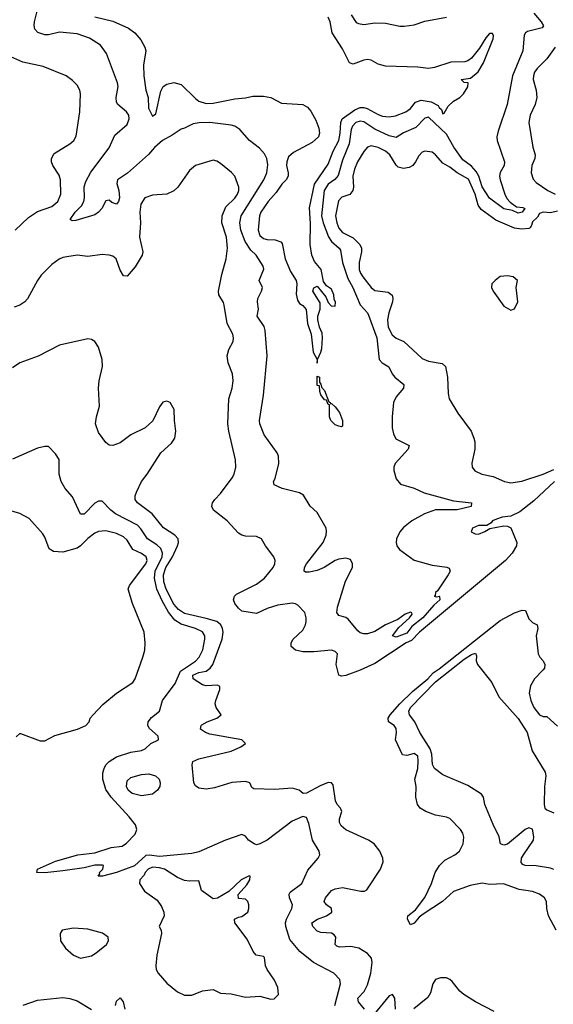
# Model space of a CAD drawing. Header units: inches. Extents: x 1173000 to 1307049, y 522583 to 678455.
# Tile 310 of 617: x 1280610 to 1283586, y 552696 to 558183. Entities that reach past the tile are written whole.
import ezdxf

# ---------------------------------------------------------------- set-up
doc = ezdxf.new("R2010")
doc.units = ezdxf.units.IN
doc.header["$MEASUREMENT"] = 0
doc.layers.add('B2585', color=7, linetype='Continuous')

msp = doc.modelspace()

# ---------------------------------------------------------------- linework, layer by layer
at = {"layer": 'B2585', "color": 5}
for points, elevation in [([(1283478.1, 558218.1), (1283519.5, 558170), (1283532.4, 558147.6), (1283523.5, 558136.5), (1283442.9, 558117.1), (1283431.3, 558110), (1283423.3, 558096.7), (1283415.9, 558010), (1283357.9, 557870), (1283329.5, 557710.5), (1283277.9, 557562.1), (1283271.8, 557530), (1283273.5, 557510), (1283313.8, 557390), (1283311.6, 557370), (1283289.4, 557330.6), (1283286.7, 557310), (1283290.1, 557290), (1283315.1, 557210), (1283326.8, 557186.8), (1283345.8, 557165.8), (1283380.4, 557140.4), (1283416, 557136), (1283427, 557130), (1283413, 557110), (1283390, 557105.2), (1283359.3, 557119.3), (1283310, 557128.1), (1283230, 557187.6), (1283190, 557250.5), (1283171, 557311), (1283156.6, 557336.6), (1283130, 557367.1), (1283081.4, 557401.4), (1283031.9, 557471.9), (1282990, 557545), (1282890, 557638.6), (1282870, 557634), (1282818.8, 557581.2), (1282750, 557551.6), (1282710, 557525.3), (1282670, 557535.4), (1282590, 557572.6), (1282530, 557612.8), (1282510, 557618.1), (1282485.5, 557610), (1282466.8, 557590), (1282459.4, 557570), (1282448.3, 557490), (1282410, 557400.7), (1282385.6, 557314.4), (1282367.2, 557292.8), (1282330, 557265.3), (1282309.2, 557230), (1282293.5, 557090), (1282302.7, 557050), (1282333.1, 556973.1), (1282350, 556945.9), (1282391.9, 556910), (1282398.8, 556898.8), (1282410.1, 556830.1), (1282440.8, 556740.8), (1282468.8, 556690), (1282510, 556593.8), (1282550.1, 556550.1), (1282556.4, 556536.4), (1282601.7, 556410), (1282615.5, 556290), (1282631.2, 556271.2), (1282668.5, 556248.5), (1282687.2, 556210), (1282703, 556190), (1282752.8, 556150), (1282750.2, 556130), (1282710, 556081.2), (1282694.5, 556050), (1282687.5, 555970), (1282687.9, 555907.9), (1282694.2, 555874.2), (1282707.8, 555847.8), (1282782, 555810), (1282777, 555790), (1282703.5, 555710), (1282696.9, 555690), (1282696.9, 555670), (1282710, 555623.8), (1282734.7, 555594.7), (1282810, 555571.8), (1282865.8, 555545.8), (1283030, 555501.8), (1283130.4, 555490), (1283127.7, 555470), (1283050, 555451.3), (1282930, 555452), (1282868, 555430), (1282796.5, 555390), (1282750, 555353.3), (1282730, 555329.7), (1282711.4, 555290), (1282709.7, 555270), (1282714.4, 555250), (1282727.9, 555230), (1282810, 555170.6), (1282910, 555142.4), (1282992.1, 555132.1), (1283006, 555126), (1283010.2, 555110), (1283000.7, 555090), (1282940.3, 554999.7), (1282928.9, 554990), (1282928, 554972), (1282922, 554970), (1282933.2, 554966.8), (1282954, 554970), (1282950.8, 554969.2), (1282953.4, 554950), (1282920.1, 554919.9), (1282858, 554850), (1282797.8, 554802.2), (1282770, 554764.4), (1282710, 554742.5), (1282689.6, 554749.6), (1282724.9, 554795.1), (1282783.6, 554850), (1282798.4, 554870), (1282797.6, 554877.6), (1282790, 554880.9), (1282760.4, 554870), (1282719.5, 554840.5), (1282650, 554811.2), (1282590, 554773.7), (1282550, 554759.7), (1282530, 554759.7), (1282510, 554766.4), (1282496.7, 554776.7), (1282441.8, 554841.8), (1282430, 554850.7), (1282390, 554862.6), (1282379.8, 554879.8), (1282382.3, 554910), (1282426.6, 555053.4), (1282466, 555130), (1282467.2, 555150), (1282455.4, 555175.4), (1282430, 555183.1), (1282390, 555176.3), (1282368.9, 555170), (1282307.8, 555130), (1282270, 555113.9), (1282224.4, 555104.4), (1282204.8, 555104.8), (1282197, 555110), (1282198, 555130), (1282209.8, 555150), (1282303.2, 555270), (1282319.1, 555310), (1282322, 555330), (1282318.8, 555350), (1282270, 555436.2), (1282230, 555472.7), (1282193.2, 555533.2), (1282170, 555546.6), (1282073.2, 555570), (1282029.3, 555590), (1282025.2, 555610), (1282034.2, 555625.8), (1282054.7, 555710), (1282053.3, 555750), (1282046, 555770), (1281974.3, 555870), (1281949.7, 555930), (1281948.4, 555950), (1281969.8, 556090.2), (1281990.8, 556310), (1281979.8, 556450), (1281972.9, 556472.9), (1281934.2, 556530), (1281942.4, 556570), (1281936.3, 556610), (1281938, 556630), (1281959.3, 556670), (1281964.7, 556690), (1281946, 556730), (1281971.8, 556791.8), (1281967.8, 556810), (1281928.7, 556870), (1281898.4, 556898.4), (1281866.9, 556946.9), (1281843.6, 557010), (1281837.2, 557050), (1281844.8, 557090), (1281971.5, 557290), (1281988.7, 557330), (1281994.1, 557374.1), (1281988.4, 557408.4), (1281974.7, 557434.7), (1281946.9, 557466.9), (1281891.2, 557510), (1281838.5, 557570), (1281809.2, 557589.2), (1281790, 557595), (1281670, 557609.2), (1281611.2, 557608.8), (1281578, 557602), (1281530, 557578.4), (1281510, 557573.3), (1281461.3, 557538.7), (1281406.7, 557510), (1281362.2, 557470), (1281329.1, 557430.9), (1281212.3, 557327.7), (1281155.2, 557290), (1281152, 557270), (1281163, 557230), (1281167.7, 557190), (1281161.4, 557170), (1281150, 557154.2), (1281123.7, 557163.7), (1281110, 557176.9), (1281090, 557173.2), (1281068, 557130), (1281050.5, 557109.5), (1281030, 557096.1), (1280923.7, 557063.7), (1280902.3, 557062.3), (1280891.5, 557070), (1280919.9, 557110), (1280954.1, 557145.9), (1280967.2, 557170), (1280971, 557190), (1280969.6, 557250.4), (1280979.1, 557280.9), (1281006.8, 557333.2), (1281110, 557467.8), (1281140.5, 557539.5), (1281210, 557598.7), (1281220.8, 557630), (1281218.2, 557650), (1281206.3, 557670), (1281156.9, 557710), (1281150, 557723.7), (1281148, 557750), (1281158.7, 557810), (1281155.3, 557830), (1281094.3, 557994.3), (1281060.7, 558040.7), (1280999, 558079), (1280930, 558103.1), (1280832.5, 558112.5), (1280770, 558097.7), (1280750, 558097.7), (1280712.1, 558112.1), (1280695.1, 558130), (1280691.1, 558150), (1280693.1, 558170), (1280707.4, 558230)], 760), ([(1281030, 558199.3), (1281130, 558175.1), (1281216.2, 558136.2), (1281251.7, 558110), (1281285.6, 558070), (1281308.6, 558030), (1281313.3, 558010), (1281301.5, 557930), (1281302.4, 557870), (1281313.8, 557790), (1281326.5, 557750), (1281328.2, 557690), (1281350, 557645.6), (1281370, 557657.2), (1281396.4, 557783.6), (1281410, 557809.7), (1281430, 557824), (1281470, 557831.8), (1281510, 557821.4), (1281590, 557743.2), (1281610, 557729.2), (1281650, 557715.2), (1281690, 557717.1), (1281810, 557742.2), (1281870, 557747), (1281910, 557755.6), (1281970, 557757.2), (1282010, 557748.8), (1282070, 557717.2), (1282190, 557709.2), (1282216.1, 557696.1), (1282233.6, 557673.6), (1282262.1, 557622.1), (1282278.2, 557578.2), (1282282, 557550), (1282277.3, 557530), (1282241.7, 557498.3), (1282137, 557443), (1282110, 557419.3), (1282099.2, 557390), (1282097.8, 557370), (1282107, 557330), (1282106.8, 557310), (1282097.1, 557290), (1282073.1, 557266.9), (1282040.6, 557219.4), (1281995.1, 557170), (1281955.8, 557110), (1281947.8, 557090), (1281939.7, 557010), (1281950, 556979.5), (1281970, 556962.6), (1281990, 556957.4), (1282035.8, 556955.8), (1282065.7, 556945.7), (1282074.9, 556934.9), (1282090, 556849.4), (1282120.4, 556780.4), (1282152.2, 556730), (1282155.8, 556710), (1282153, 556653), (1282160.3, 556620.3), (1282170, 556602), (1282190, 556589.4), (1282207.7, 556567.7), (1282216, 556490), (1282235.6, 556430), (1282247.2, 556330), (1282269.3, 556290), (1282270, 556268), (1282270.6, 556290), (1282290, 556329.2), (1282295.3, 556350), (1282299.6, 556410), (1282296.7, 556436.7), (1282281.7, 556470), (1282273.4, 556510), (1282273.7, 556530), (1282285.3, 556570), (1282285.7, 556605.7), (1282244.9, 556670), (1282250, 556688.7), (1282270, 556698), (1282318, 556638), (1282330, 556606), (1282347.3, 556587.3), (1282370, 556586), (1282370.8, 556609.2), (1282364.7, 556624.7), (1282362.8, 556650), (1282350, 556681), (1282320.5, 556700.5), (1282304.5, 556724.5), (1282292, 556790), (1282255.2, 556835.2), (1282238.8, 556870), (1282230.4, 556930.4), (1282232.2, 557047.8), (1282226.4, 557133.6), (1282254.4, 557265.6), (1282330, 557376.8), (1282358.4, 557450), (1282390.7, 557509.3), (1282398.4, 557550), (1282400.4, 557610), (1282409.3, 557630.7), (1282479, 557681), (1282510, 557693.4), (1282530, 557693.9), (1282547.7, 557687.7), (1282610, 557653.5), (1282634.3, 557645.7), (1282670, 557642), (1282706.6, 557646.6), (1282763, 557670), (1282790, 557688.6), (1282817.7, 557722.3), (1282850, 557733.3), (1282904.4, 557724.4), (1282944.9, 557704.9), (1282950, 557692.7), (1282962.9, 557682.9), (1282970, 557657.2), (1282978.5, 557661.5), (1282999.6, 557700.4), (1283030, 557729), (1283064.7, 557750), (1283084.7, 557770), (1283110, 557808), (1283111.3, 557831.3), (1283090, 557832), (1283072, 557850), (1283124, 557856), (1283167.3, 557892.7), (1283197.8, 557942.2), (1283250, 558075.3), (1283252.9, 558092.9), (1283246.4, 558106.4), (1283230, 558105.5), (1283210, 558082.4), (1283175.4, 558024.6), (1283130, 557968.2), (1283110, 557953.4), (1283092.3, 557947.7), (1283013.9, 557946.1), (1282923.3, 557916.7), (1282890, 557910.3), (1282830, 557919), (1282650, 557922.8), (1282610, 557935), (1282570, 557957.5), (1282550, 557960.7), (1282530, 557957.5), (1282470, 557934.6), (1282450, 557941.6), (1282410, 558020.3), (1282353, 558110), (1282341.7, 558170), (1282330, 558196.5)], 740), ([(1282458.5, 558210), (1282487.7, 558167.7), (1282500.5, 558160.5), (1282530, 558156.5), (1282590, 558165.2), (1282650, 558164.1), (1282730, 558147), (1282753.8, 558146.2), (1282810, 558154.8), (1282870, 558173.6), (1282990, 558196.6)], 760), ([(1283596.9, 558030), (1283550, 557963.8), (1283496, 557910), (1283482.3, 557890), (1283475.3, 557870), (1283474.8, 557850), (1283491.6, 557790), (1283495.1, 557750), (1283485.7, 557710), (1283458, 557650), (1283450.1, 557610), (1283472.3, 557472.3), (1283485.2, 557430), (1283483.5, 557410), (1283467.2, 557370), (1283462.7, 557330), (1283473.3, 557293.3), (1283490, 557275), (1283555.2, 557230), (1283596.1, 557210)], 780), ([(1280585.6, 557010), (1280659, 557081), (1280710, 557113.4), (1280790, 557140.8), (1280823.5, 557170), (1280839.8, 557210), (1280837.1, 557290), (1280830, 557316.2), (1280795.1, 557370), (1280788.3, 557390), (1280788.2, 557410), (1280802.7, 557437.3), (1280889.6, 557490), (1280911.6, 557510), (1280926, 557534), (1280946.2, 557670), (1280948.6, 557770), (1280944.7, 557790), (1280930, 557816.9), (1280904.6, 557844.6), (1280870, 557869.7), (1280741.7, 557921.7), (1280626.8, 557946.8), (1280510, 557997.2)], 780), ([(1283610, 557116.3), (1283570, 557106.6), (1283530, 557110.9), (1283510, 557102), (1283497.8, 557082.2), (1283470, 557056.9), (1283464.7, 557035.3), (1283457.3, 557022.7), (1283450, 557019.7), (1283410, 557014.9), (1283370, 557021.7), (1283265.4, 557065.4), (1283184.5, 557124.5), (1283166.7, 557150), (1283150.7, 557210), (1283113.1, 557293.1), (1283050, 557329.4), (1283010, 557360.4), (1282970, 557383.7), (1282930, 557429.8), (1282910, 557444.8), (1282870, 557450.9), (1282855.4, 557444.6), (1282835.8, 557424.2), (1282818.3, 557390), (1282802.2, 557370), (1282781.6, 557358.4), (1282750, 557353.2), (1282721.6, 557361.6), (1282710, 557372.1), (1282675.5, 557430), (1282650, 557449.9), (1282610, 557471), (1282570, 557479.9), (1282550, 557471.6), (1282530, 557448.8), (1282493.5, 557390), (1282477.3, 557350), (1282469.1, 557310), (1282472.2, 557250), (1282468.5, 557230), (1282451.2, 557208.8), (1282406.2, 557193.8), (1282387.6, 557172.4), (1282371.2, 557090), (1282378.4, 557050), (1282390, 557020.2), (1282410, 556996.8), (1282470, 556967), (1282507.3, 556930), (1282515.9, 556910), (1282517, 556890), (1282503.5, 556830), (1282503.3, 556790), (1282510.1, 556770.1), (1282524.8, 556750), (1282570, 556691.1), (1282590, 556673.2), (1282664.6, 556664.6), (1282687, 556647), (1282691.1, 556630), (1282688.8, 556610), (1282668.9, 556550), (1282662.4, 556510), (1282666.1, 556470), (1282686.7, 556426.7), (1282710, 556408.7), (1282752, 556390), (1282855.3, 556295.3), (1282890, 556280.6), (1282967.2, 556267.2), (1282985.3, 556250), (1282996.9, 556190), (1282999.4, 556099.4), (1283006, 556070), (1283053.7, 555990), (1283127.5, 555890), (1283143.5, 555850), (1283148.5, 555830), (1283149.3, 555790), (1283131.8, 555711.8), (1283133.7, 555690), (1283149.3, 555669.3), (1283187.3, 555650), (1283250, 555637.8), (1283314.8, 555610), (1283350, 555601.2), (1283410, 555610.9), (1283530.6, 555649.4), (1283590, 555676.3)], 780), ([(1283593.2, 555610), (1283477.9, 555502.1), (1283399.6, 555440.4), (1283350, 555417.1), (1283302, 555410), (1283270, 555399.6), (1283248, 555390), (1283240.4, 555379.6), (1283216, 555364), (1283170, 555364.5), (1283134.8, 555350), (1283128, 555328), (1283150, 555317.3), (1283170, 555316.3), (1283204, 555330), (1283232.1, 555347.9), (1283310, 555361.6), (1283330, 555360.5), (1283350, 555350.7), (1283383.8, 555270), (1283380.9, 555250), (1283357, 555210), (1283319.3, 555170), (1282839.4, 554770), (1282795.7, 554724.3), (1282765.2, 554710), (1282590, 554596), (1282510, 554558.7), (1282430, 554529.2), (1282404.7, 554524.7), (1282389.7, 554529.7), (1282375.8, 554590), (1282382.6, 554650), (1282370, 554662.6), (1282348.7, 554668.7), (1282250, 554659.4), (1282190, 554660.4), (1282149, 554669), (1282125.1, 554690), (1282124, 554710), (1282135.4, 554730), (1282190, 554781.7), (1282205, 554810), (1282208.8, 554830), (1282208.6, 554850), (1282199.8, 554879.8), (1282161, 554921), (1282148.3, 554928.3), (1282130, 554930.8), (1282050, 554920.6), (1281990, 554902), (1281930, 554873), (1281850, 554886.9), (1281830, 554903.5), (1281810.9, 554930), (1281803.5, 554950), (1281808, 554970), (1281819.3, 554980.7), (1281930, 555037.2), (1281974.9, 555070), (1282023.1, 555130), (1282033.3, 555150), (1282035.4, 555170), (1282027.3, 555190), (1281980.9, 555250), (1281959, 555290), (1281930, 555302.9), (1281870, 555304.4), (1281850, 555309.7), (1281830, 555322.2), (1281767, 555390), (1281691, 555450), (1281682.2, 555470), (1281685.4, 555490), (1281698.3, 555510), (1281730, 555543.1), (1281795.3, 555630), (1281806, 555650), (1281816, 555690), (1281813.5, 555730), (1281776.5, 555890), (1281771.6, 555930), (1281777.2, 556070), (1281794.4, 556130), (1281800.2, 556170), (1281796.5, 556210), (1281773.6, 556270), (1281766.6, 556310), (1281775.7, 556344.3), (1281800.8, 556390), (1281802.8, 556410), (1281798.2, 556430), (1281767.9, 556490), (1281751.3, 556591.3), (1281746.6, 556606.6), (1281720.5, 556650), (1281719.7, 556670), (1281737.5, 556762.5), (1281761.7, 556850), (1281769.2, 556910), (1281763.4, 556970), (1281737.8, 557050), (1281739.6, 557090), (1281760, 557140), (1281810, 557188.4), (1281825.5, 557210), (1281832.1, 557230), (1281832.3, 557250), (1281809.7, 557310), (1281791.2, 557331.2), (1281730, 557382), (1281710, 557394.7), (1281690, 557400.5), (1281590, 557370.9), (1281557.7, 557342.3), (1281491.3, 557250), (1281470, 557228.7), (1281430, 557210.8), (1281350, 557205.5), (1281307.6, 557190), (1281286, 557154), (1281279.3, 557110), (1281283.9, 557050), (1281278.8, 556970), (1281297.2, 556890), (1281293.2, 556870), (1281254.4, 556805.6), (1281210, 556753.6), (1281190, 556755.6), (1281170, 556787.6), (1281147.4, 556850), (1281130, 556864.1), (1281110, 556870.8), (1281070, 556875), (1280990, 556863.9), (1280930, 556870.7), (1280850, 556857.5), (1280830, 556848.2), (1280790, 556818.6), (1280730, 556758.9), (1280709.1, 556730), (1280653.2, 556626.8), (1280638, 556610), (1280610, 556592), (1280578.5, 556581.5)], 780), ([(1282532.4, 552670), (1282500.2, 552710), (1282496, 552730), (1282531.7, 552768.3), (1282550, 552804.7), (1282568.5, 552870), (1282575.3, 552930), (1282572.8, 552952.8), (1282550, 552979.8), (1282501.6, 553010), (1282457.5, 553017.5), (1282394.2, 553014.2), (1282379.8, 553019.8), (1282369.9, 553029.9), (1282372.6, 553070), (1282364, 553084), (1282350, 553092), (1282290, 553097), (1282270, 553104.2), (1282245.3, 553130), (1282239.7, 553150), (1282271.3, 553170), (1282322.2, 553190), (1282352, 553210), (1282349.8, 553230), (1282320.9, 553250), (1282308, 553270), (1282315.8, 553290), (1282349.5, 553330.5), (1282370, 553339.8), (1282410, 553346.4), (1282512.9, 553327.1), (1282532.9, 553327.1), (1282546.8, 553333.2), (1282621.7, 553450), (1282636.9, 553490), (1282635.1, 553510), (1282618.7, 553550), (1282588, 553590), (1282555.6, 553610), (1282430, 553669.1), (1282402.3, 553690), (1282393.4, 553710), (1282393.6, 553730), (1282406, 553770), (1282398.7, 553790), (1282381.5, 553810), (1282372, 553830), (1282358.8, 553918.8), (1282349.8, 553929.8), (1282330, 553931.8), (1282285.9, 553914.1), (1282210, 553872.4), (1282191.5, 553871.5), (1282169, 553890), (1282130, 553899.7), (1282033.8, 553893.8), (1281916, 553896), (1281904.1, 553904.1), (1281894, 553930), (1281870, 553938.4), (1281793, 553933), (1281697, 553903), (1281650, 553894.8), (1281610, 553900.8), (1281590, 553913.7), (1281581, 553930), (1281571.5, 554030), (1281576.4, 554050), (1281610, 554064.4), (1281790, 554107.3), (1281844.2, 554130), (1281869.6, 554150), (1281849.3, 554170), (1281670, 554201.6), (1281646, 554210), (1281618.7, 554230), (1281621.5, 554250), (1281626.5, 554253.5), (1281655.8, 554270), (1281709.6, 554290), (1281734.7, 554310), (1281706.6, 554350), (1281700.4, 554370), (1281703.9, 554390), (1281727.1, 554450), (1281726.5, 554466.5), (1281713.9, 554473.9), (1281650, 554471.5), (1281630, 554477), (1281577.5, 554510), (1281576.7, 554530), (1281610, 554545.5), (1281650, 554552.7), (1281672.4, 554570), (1281687.1, 554590), (1281739, 554730), (1281745.4, 554770), (1281741.9, 554790), (1281731.3, 554811.3), (1281709, 554829), (1281650, 554846.9), (1281530, 554873.6), (1281495.4, 554895.4), (1281470, 554925.4), (1281426.3, 555010), (1281414.6, 555050), (1281412.3, 555090), (1281425.4, 555130), (1281461.7, 555190), (1281490.8, 555250), (1281496, 555270), (1281493.4, 555290), (1281476.1, 555310), (1281411.7, 555351.7), (1281348.4, 555428.4), (1281267, 555490), (1281255, 555510), (1281254.8, 555530), (1281261.5, 555550), (1281290, 555608.8), (1281321.4, 555650), (1281397.2, 555770), (1281457.3, 555822.7), (1281475.8, 555850), (1281480.8, 555890), (1281472.8, 555950), (1281470.8, 556010), (1281450, 556049.4), (1281430, 556057.6), (1281408.1, 556051.9), (1281390, 556026), (1281351.9, 555948.1), (1281310, 555908.2), (1281230, 555869.6), (1281170, 555825.1), (1281130, 555809.7), (1281110, 555811.8), (1281090, 555826), (1281050, 555882.7), (1281032.8, 555930), (1281037.7, 555970), (1281054.5, 556030), (1281048.9, 556130), (1281053.1, 556170), (1281071.9, 556250), (1281069.8, 556290), (1281050, 556358), (1281029.4, 556390), (1281010, 556400.5), (1280990, 556404), (1280831.3, 556368.7), (1280712.7, 556307.3), (1280610, 556269.7), (1280570, 556243.6)], 820), ([(1282367.8, 552690), (1282399.8, 552810), (1282395.4, 552835.4), (1282362, 552870), (1282249.4, 552929.4), (1282172.8, 552990), (1282117.6, 553057.6), (1282095.2, 553130), (1282093.1, 553150), (1282098.3, 553170), (1282128.2, 553230), (1282131.5, 553250), (1282115.4, 553290), (1282112.5, 553310), (1282118.2, 553321.8), (1282183.1, 553370), (1282216.9, 553443.1), (1282274.5, 553510), (1282284.5, 553530), (1282279.5, 553550), (1282244, 553610), (1282223, 553703), (1282210, 553737), (1282190, 553742.7), (1282130, 553716.9), (1281990, 553611.2), (1281949.8, 553589.8), (1281930, 553585.4), (1281917.2, 553590), (1281886.6, 553610), (1281870, 553632.3), (1281850, 553643.1), (1281758.7, 553610), (1281610, 553546.6), (1281570, 553535.7), (1281390, 553520.3), (1281332.2, 553527.8), (1281314.4, 553525.6), (1281250, 553467.2), (1281150.5, 553430), (1281072, 553410), (1281048, 553410), (1281056.4, 553423.6), (1281055.3, 553430), (1281074, 553450), (1281078, 553470), (1281072, 553472), (1281028.9, 553471.1), (1280970, 553457.6), (1280850, 553439.5), (1280749.5, 553429.5), (1280706, 553430), (1280708.7, 553450), (1280810, 553494), (1280935.3, 553530), (1281030, 553541.2), (1281120.5, 553570), (1281182.2, 553577.8), (1281206.5, 553593.5), (1281254.8, 553645.2), (1281264, 553670), (1281256.1, 553696.1), (1281221.5, 553741.5), (1281120.7, 553850), (1281090, 553893.8), (1281073.7, 553950), (1281074.7, 553985.3), (1281080.7, 554010), (1281090.6, 554030), (1281110, 554049.4), (1281150, 554075), (1281230, 554100.5), (1281289.7, 554110.3), (1281310, 554120.5), (1281342, 554150), (1281383.7, 554170), (1281381.6, 554190), (1281333.4, 554233.4), (1281324.4, 554250), (1281327.4, 554270), (1281346.1, 554293.9), (1281389.7, 554330), (1281407.1, 554390), (1281476.8, 554483.2), (1281507, 554553), (1281590, 554609), (1281611.2, 554630), (1281631.7, 554671.7), (1281643.1, 554730), (1281642, 554750), (1281630, 554772.5), (1281591.6, 554790), (1281510, 554814.9), (1281476.3, 554836.3), (1281440.5, 554880.5), (1281404.9, 554944.9), (1281375.3, 555010), (1281362.2, 555070), (1281366.4, 555110), (1281404.1, 555190), (1281406.4, 555210), (1281396.6, 555236.6), (1281375.9, 555255.9), (1281323.7, 555290), (1281285.9, 555345.9), (1281266.5, 555366.5), (1281144.8, 555430), (1281118.8, 555450), (1281070, 555500.5), (1281050, 555500.5), (1281030, 555488.2), (1280970, 555427.8), (1280950, 555427), (1280904.4, 555524.4), (1280863.5, 555570), (1280841.1, 555610), (1280829.8, 555650), (1280830, 555732.3), (1280810, 555764.2), (1280770, 555804.5), (1280750, 555805.1), (1280710, 555795.1), (1280570, 555733.5)], 840), ([(1280590, 554186.8), (1280610, 554204.7), (1280615.3, 554204.7), (1280725, 554165), (1280750, 554164.2), (1280805.8, 554194.2), (1280932.7, 554230), (1280979.5, 554250), (1280997, 554270), (1281003.7, 554290), (1281019.6, 554310), (1281073.2, 554366.8), (1281150, 554430.4), (1281241.6, 554490), (1281254.3, 554510), (1281297.7, 554630), (1281307.2, 554670), (1281309.7, 554710.3), (1281304.7, 554770), (1281238.7, 554930), (1281215, 555010), (1281222.2, 555030), (1281313.9, 555150), (1281320.8, 555170), (1281315, 555190), (1281290, 555207.5), (1281240.3, 555230), (1281210, 555281.8), (1281190, 555301.1), (1281150, 555319.4), (1281090, 555334.2), (1281050, 555330.5), (1281030, 555321.4), (1280990, 555291.7), (1280949.7, 555250.3), (1280930, 555237.8), (1280850, 555215), (1280799.1, 555219.1), (1280773.9, 555233.9), (1280750, 555299.3), (1280738.7, 555318.7), (1280662.6, 555402.6), (1280610, 555431.3), (1280470, 555472)], 860), ([(1283602.6, 553110), (1283559.8, 553190), (1283549.8, 553230), (1283547.8, 553270), (1283538, 553290), (1283509.3, 553310), (1283470, 553323.9), (1283395.6, 553335.6), (1283308.2, 553368.2), (1283230, 553363.1), (1283190, 553371.8), (1283121.8, 553358.2), (1283030, 553324.4), (1282968.9, 553270), (1282861.3, 553198.7), (1282838.3, 553181.7), (1282810, 553147.6), (1282790, 553139.3), (1282772.3, 553170), (1282775, 553190), (1282817.2, 553222.8), (1282869.2, 553290.8), (1282907.8, 553370), (1282928.2, 553430), (1282951.8, 553470), (1282981.2, 553498.8), (1283037, 553530), (1283062.3, 553550), (1283083.8, 553590), (1283087.4, 553627.4), (1283081.7, 553650), (1283068.4, 553670), (1283010, 553730.9), (1282990, 553739.8), (1282930, 553749.8), (1282876.2, 553770), (1282843, 553790), (1282828.5, 553810), (1282819.8, 553850), (1282821.5, 553910), (1282814.5, 553950), (1282831, 554010), (1282833.5, 554053.5), (1282830, 554078), (1282810, 554093.1), (1282770, 554082.3), (1282745.7, 554085.7), (1282706.6, 554170), (1282712, 554210), (1282710, 554234), (1282698.9, 554250), (1282666.6, 554270), (1282665.8, 554290), (1282677.3, 554310), (1282730.3, 554370), (1282801.5, 554438.5), (1282885.9, 554510), (1282916, 554544), (1282950, 554565.4), (1283290, 554835.6), (1283370, 554878.5), (1283411.8, 554891.8), (1283430.6, 554890.6), (1283450, 554844), (1283470, 554823), (1283496.3, 554810), (1283500.5, 554790), (1283490.3, 554749.7), (1283502, 554650), (1283510.3, 554630), (1283530.6, 554610.6), (1283539.4, 554590), (1283536.3, 554570), (1283530, 554560.3), (1283482, 554510), (1283459.5, 554470), (1283451.6, 554430), (1283460.2, 554390), (1283478, 554350), (1283510, 554308.9), (1283530, 554299.5), (1283550, 554299.5), (1283610, 554246)], 780), ([(1283590, 553447.5), (1283570, 553455.7), (1283490, 553467.8), (1283430, 553468.9), (1283415.6, 553475.6), (1283406.4, 553486.4), (1283408.8, 553510), (1283419.8, 553530), (1283475, 553610), (1283478, 553630), (1283470, 553672.6), (1283450, 553680.4), (1283430, 553671.1), (1283330, 553587.7), (1283310, 553582.2), (1283292.3, 553590), (1283284.1, 553630), (1283250, 553697.6), (1283204.9, 553810), (1283196.8, 553850), (1283186.5, 553866.5), (1283110, 553915.4), (1282970, 553975), (1282924.2, 554010), (1282912, 554032), (1282908, 554090), (1282899.1, 554119.1), (1282842.7, 554210), (1282814.8, 554270), (1282784.5, 554310), (1282780.4, 554330), (1282789.9, 554350), (1282930, 554493.7), (1283090, 554619.7), (1283130, 554645.2), (1283152.7, 554652.7), (1283158.2, 554638.2), (1283156.5, 554610), (1283162.8, 554590), (1283243.1, 554490), (1283282, 554410), (1283390, 554288.6), (1283439.8, 554210), (1283467.8, 554107.8), (1283541.1, 553990), (1283544.5, 553970), (1283538, 553910), (1283535.5, 553810), (1283539.1, 553790), (1283550, 553779.1), (1283590, 553762.8)], 760), ([(1283257.1, 552657.1), (1283153.3, 552710), (1283086.6, 552750), (1283065.1, 552770), (1283023, 552823), (1283010, 552834.7), (1282990, 552843.5), (1282956.5, 552843.5), (1282930, 552834.7), (1282914.7, 552810), (1282900.5, 552759.5), (1282885.7, 552734.3), (1282808.6, 552671.4)], 820), ([(1280630, 552691.7), (1280710, 552718.5), (1280850, 552734.2), (1280890, 552729.2), (1280930, 552715.8), (1281010, 552667)], 840), ([(1281143.9, 552690), (1281150, 552713.7), (1281170, 552732.2), (1281186.7, 552710), (1281196.9, 552670)], 840), ([(1282706.6, 552670), (1282701.6, 552730), (1282690, 552751.6), (1282670, 552742.9), (1282570, 552620.3)], 820)]:
    msp.add_lwpolyline(points, dxfattribs=dict(at, elevation=elevation))
for points, elevation in [([(1283330, 556754.8), (1283290, 556751.5), (1283261.6, 556730), (1283244, 556710), (1283242, 556690), (1283250.7, 556670), (1283310, 556586.8), (1283350, 556564.7), (1283370, 556571.3), (1283389.2, 556610), (1283379.5, 556690), (1283387, 556730), (1283362, 556750)], 820), ([(1282342.8, 556042.8), (1282350, 556044), (1282370, 556025.7), (1282393.4, 555993.4), (1282410.2, 555950), (1282410, 555918), (1282405.4, 555914.6), (1282390, 555916.9), (1282370, 555926), (1282346, 555950), (1282338.7, 555970), (1282337.2, 556037.2), (1282330, 556039), (1282322, 556062), (1282310, 556063.7), (1282290, 556093.2), (1282283.5, 556110), (1282282, 556142), (1282270, 556145.2), (1282268.4, 556150), (1282270, 556196), (1282282, 556190), (1282282, 556162), (1282290, 556152), (1282294.2, 556134.2), (1282310, 556117.3), (1282334, 556054), (1282341, 556050)], 740), ([(1281290, 553857.1), (1281238.3, 553870), (1281215.9, 553890), (1281205.8, 553910), (1281210, 553941.6), (1281230, 553959.7), (1281290, 553976.3), (1281330, 553980.6), (1281368.5, 553970), (1281387.6, 553950), (1281394, 553930), (1281391.8, 553910), (1281379.3, 553890), (1281350, 553867.1)], 820), ([(1281350, 553460.5), (1281327.3, 553450), (1281309.5, 553430), (1281304.3, 553415.7), (1281279.5, 553390), (1281278.7, 553370), (1281306.7, 553326.7), (1281377.4, 553277.4), (1281401.7, 553241.7), (1281414.9, 553210), (1281415.5, 553190), (1281387.3, 553130), (1281398.8, 553110), (1281400.5, 553090), (1281374.6, 552970), (1281369.1, 552910), (1281371.8, 552890), (1281382, 552870), (1281430, 552814.9), (1281490, 552766), (1281530, 552746.4), (1281570, 552746.4), (1281630, 552770.5), (1281690, 552778.8), (1281730, 552758.8), (1281790, 552754.9), (1281870, 552736.3), (1281950, 552742), (1282010, 552725.5), (1282030, 552727.3), (1282052.7, 552750), (1282049.4, 552790), (1282032, 552830), (1281989.7, 552890), (1281981.7, 552910), (1281976.3, 552956.3), (1281970, 552962.7), (1281929.7, 552970), (1281913, 552990), (1281879.6, 553059.6), (1281809.3, 553150.7), (1281808.9, 553171.1), (1281830, 553182), (1281850, 553184.7), (1281882, 553210), (1281888.7, 553230), (1281888.7, 553250), (1281882, 553270), (1281870, 553282), (1281830, 553286), (1281828.7, 553308.7), (1281877.6, 553362.4), (1281894.3, 553390), (1281896, 553410), (1281890, 553413), (1281844.9, 553390), (1281775.8, 553324.2), (1281712.8, 553287.2), (1281690, 553283.6), (1281624.5, 553330), (1281610, 553384), (1281558, 553382), (1281530, 553386), (1281490, 553403.1), (1281417.4, 553450), (1281390, 553457.5)], 860), ([(1280910, 553119.9), (1280847.7, 553110), (1280835.5, 553090), (1280837.3, 553050), (1280865.5, 553010), (1280910, 552970.4), (1280950, 552953), (1281010, 552966.4), (1281037.5, 552982.5), (1281093.6, 553030), (1281105.6, 553050), (1281104.2, 553070), (1281072.3, 553092.3), (1280990, 553114.5)], 860)]:
    msp.add_lwpolyline(points, close=True, dxfattribs=dict(at, elevation=elevation))

doc.saveas('drawing.dxf')
